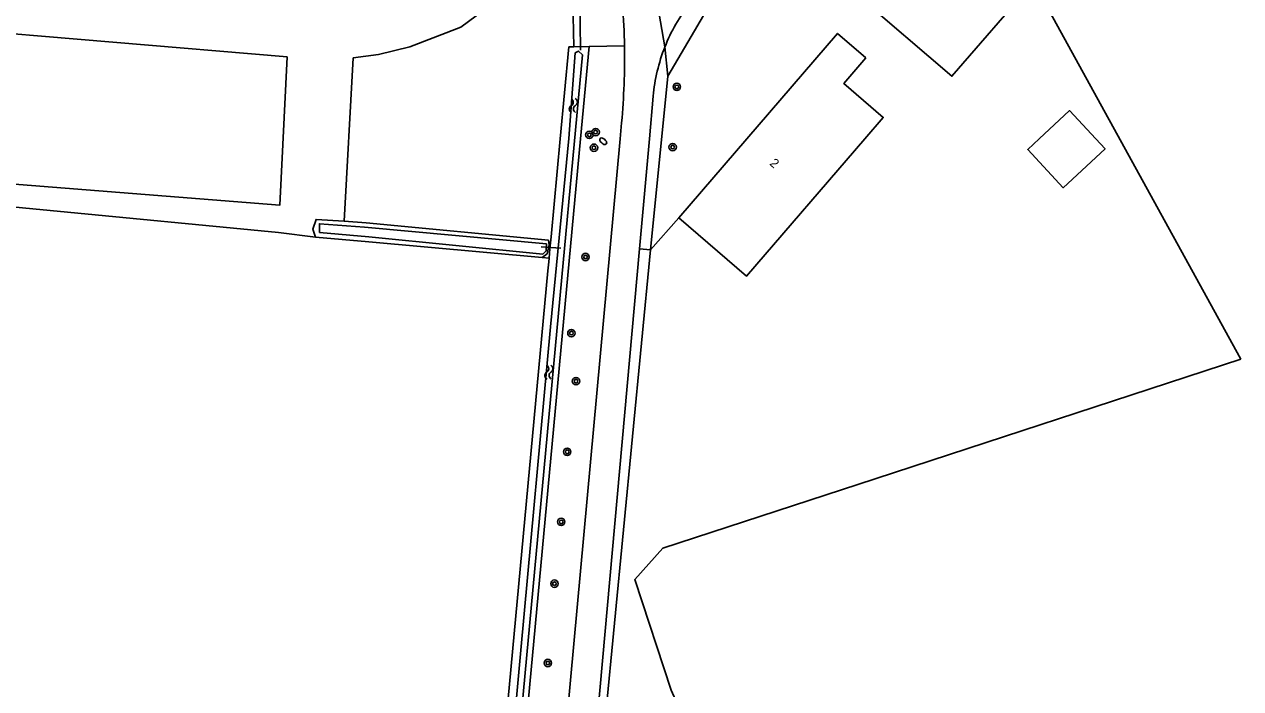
# Model space of a CAD drawing. Extents: x 136000 to 141000, y 400494 to 402006.
# Drawn here: x 138306.4 to 138437.7, y 400940.6 to 401012.4 of the extents above; entities that cross this region are included whole.
import ezdxf

# ---------------------------------------------------------------- set-up
doc = ezdxf.new("R2010")
doc.units = 0
for name, color, linetype in [('gg-afsc-draadraster', 7, 'Continuous'), ('gg-afsc-erfafscheiding', 7, 'Continuous'), ('gg-afsc-lijn draadraster', 7, 'Continuous'), ('gg-anno-huisnummerreeks BGT', 7, 'Continuous'), ('gg-bbg-gedigitaliseerde bebouwing', 7, 'Continuous'), ('gg-bbg-gedigitaliseerde bijgebouw', 7, 'Continuous'), ('gg-bbg-hoofdgebouw', 7, 'Continuous'), ('gg-knt-bronhoudergrens', 7, 'Continuous'), ('gg-knt-verharding', 7, 'Continuous'), ('gg-kntw-bovenkant insteek waterloop', 7, 'Continuous'), ('gg-kntw-waterlijn', 7, 'Continuous'), ('gg-kwrk-duiker nz buis', 7, 'Continuous'), ('gt-grn-groengrens', 7, 'Continuous'), ('gt-grn-weggrens', 7, 'Continuous'), ('gt-symb-boom', 7, 'Continuous'), ('gt-symb-brandkraan', 7, 'Continuous'), ('gt-symb-watersymbool', 7, 'Continuous')]:
    doc.layers.add(name, color=color, linetype=linetype)

# ---------------------------------------------------------------- blocks, each defined once
blk = doc.blocks.new('gt0-BOOM')
at = {"layer": 'gt-symb-boom'}
for radius in [0.4, 0.2]:
    blk.add_circle((0, 0), radius, dxfattribs=at)
blk = doc.blocks.new('gt0-BR')
at = {"layer": 'gt-symb-brandkraan'}
for centre, radius, start, end in [((-0.24, 0), 0.206, 107.5669, 252.4331), ((0.6, -2.66), 3, 106.892, 107.5669), ((0, -0.69), 0.938, 73.108, 106.892), ((-0.6, -2.66), 3, 72.4331, 73.108), ((0.24, 0), 0.206, 287.567, 72.4331), ((0.6, 2.66), 3, 252.4331, 253.108), ((0, 0.69), 0.938, 253.108, 286.8921), ((-0.6, 2.66), 3, 286.8921, 287.567)]:
    blk.add_arc(centre, radius, start, end, dxfattribs=at)
blk = doc.blocks.new('gt0-WA')
at = {"layer": 'gt-symb-watersymbool'}
for centre, start, end in [((-0.32, 0.02), 28.0725, 151.9275), ((0.43, 0.42), 208.0725, 331.9275), ((-0.32, -0.43), 28.0725, 151.9275), ((0.43, -0.03), 208.0725, 331.9275)]:
    blk.add_arc(centre, 0.425, start, end, dxfattribs=at)

msp = doc.modelspace()

# ---------------------------------------------------------------- linework, layer by layer
at = {"layer": 'gg-afsc-draadraster'}
msp.add_lwpolyline([(138398.44, 400891.01), (138397.02, 400893.92), (138376.24, 400940.42), (138372.29, 400952.39), (138375.33, 400955.75), (138396.38, 400962.65), (138437.74, 400976.2)], dxfattribs=at)
at = {"layer": 'gg-afsc-erfafscheiding'}
for p, q in [((138377.06, 400991.46), (138373.98, 400988.02)), ((138373.98, 400988.02), (138365.92, 400904.17))]:
    msp.add_line(p, q, dxfattribs=at)
at = {"layer": 'gg-afsc-lijn draadraster'}
msp.add_lwpolyline([(138398.44, 400891.01), (138397.02, 400893.92), (138376.24, 400940.42), (138372.29, 400952.39), (138375.33, 400955.75), (138396.38, 400962.65), (138437.74, 400976.2)], dxfattribs=at)
at = {"layer": 'gg-bbg-gedigitaliseerde bebouwing'}
for points in [[(138397.14, 401000), (138399.14, 401002.32), (138394.87, 401005.99), (138397.26, 401008.77)], [(138377.06, 400991.46), (138384.38, 400985.17), (138397.14, 401000)]]:
    msp.add_lwpolyline(points, dxfattribs=at)
at = {"layer": 'gg-bbg-gedigitaliseerde bijgebouw'}
for points in [[(138415.35, 401016.97), (138406.55, 401006.76), (138396.36, 401015.54)], [(138415.98, 401000), (138419.26, 401003.05), (138422.09, 401000)], [(138422.09, 401000), (138423.1, 400998.92), (138418.58, 400994.72), (138414.74, 400998.85), (138415.98, 401000)]]:
    msp.add_lwpolyline(points, dxfattribs=at)
at = {"layer": 'gg-bbg-hoofdgebouw'}
msp.add_line((138377.06, 400991.46), (138384.41, 401000), dxfattribs=at)
msp.add_lwpolyline([(138397.26, 401008.77), (138394.21, 401011.39), (138384.41, 401000)], dxfattribs=at)
at = {"layer": 'gg-knt-bronhoudergrens'}
for p, q in [((138415.35, 401016.97), (138437.74, 400976.2)), ((138365.7, 401009.94), (138365.62, 401014.92)), ((138340.92, 400991.09), (138341.88, 401008.77)), ((138362.29, 400987.16), (138363.04, 400987.09))]:
    msp.add_line(p, q, dxfattribs=at)
for points in [[(138140.61, 401009.51), (138233.43, 401000.78), (138333.97, 400992.84), (138334.74, 401008.86), (138278.22, 401013.61), (138280.15, 401033.12), (138281.06, 401043.62), (138148.45, 401055.44)], [(138341.88, 401008.77), (138344.6, 401009.11), (138348, 401009.93), (138353.51, 401012.08), (138356.68, 401014.42), (138360, 401017.62), (138363.6, 401022.61), (138363.97, 401023.34)], [(138337.8, 400989.36), (138333.8, 400989.89), (138284.45, 400994.65), (138217.25, 401000.07), (138216.91, 400998.39), (138216.13, 400998.46), (138123.99, 401007.29), (138109.01, 400988.9)]]:
    msp.add_lwpolyline(points, dxfattribs=at)
at = {"layer": 'gg-knt-verharding'}
for p, q in [((138374.29, 401004.62), (138373.87, 401000)), ((138370.71, 401000), (138370.87, 401001.74)), ((138370.71, 401000), (138362.05, 400905.58)), ((138373.87, 401000), (138372.81, 400988.13)), ((138372.81, 400988.13), (138367.68, 400931.13))]:
    msp.add_line(p, q, dxfattribs=at)
for centre, radius, start, end in [((138293.28, 401008.84), 77.91, 0.8797, 7.3957), ((138393.32, 401002.91), 19.11, 142.061, 158.4753), ((138293.51, 401008.86), 77.69, 354.7417, 0.869), ((138393.33, 401002.91), 19.12, 158.4757, 174.8833)]:
    msp.add_arc(centre, radius, start, end, dxfattribs=at)
at = {"layer": 'gg-kntw-bovenkant insteek waterloop'}
for p, q in [((138364.24, 401000), (138365.18, 401009.93)), ((138365.7, 401009.94), (138365.18, 401009.93)), ((138367.37, 401009.98), (138365.7, 401009.94)), ((138366.45, 401000), (138367.37, 401009.98)), ((138366.45, 401000), (138354.33, 400869.53)), ((138363.25, 400989.41), (138364.24, 401000)), ((138363.13, 400988.11), (138363.25, 400989.41)), ((138363.04, 400987.09), (138363.13, 400988.11)), ((138363, 400986.69), (138363.04, 400987.09)), ((138351.83, 400866.41), (138362.92, 400985.75)), ((138362.92, 400985.75), (138363, 400986.69))]:
    msp.add_line(p, q, dxfattribs=at)
for points in [[(138337.8, 400989.36), (138337.53, 400990.25), (138337.88, 400991.3), (138340.92, 400991.09)], [(138340.92, 400991.09), (138343.28, 400990.92), (138362.98, 400989.05)], [(138362.29, 400987.16), (138343.56, 400988.88), (138337.8, 400989.36)], [(138362.98, 400989.05), (138363.04, 400988.55), (138362.82, 400987.59), (138362.29, 400987.16)]]:
    msp.add_lwpolyline(points, dxfattribs=at)
at = {"layer": 'gg-kntw-waterlijn'}
for points in [[(138302.86, 400828.22), (138308.49, 400831.32), (138314.15, 400834.98), (138332.86, 400847.35), (138350.43, 400858.96), (138351.77, 400860.35), (138352.63, 400862.47), (138353.07, 400864.92), (138353.73, 400869.99), (138354.31, 400875.78), (138360.1, 400938.39), (138364.56, 400986.6), (138366.65, 401009.09), (138366.21, 401009.48), (138365.86, 401009.29)], [(138365.86, 401009.29), (138365.16, 401000.03), (138363.18, 400979.67), (138360, 400944.72), (138357.54, 400917.84), (138352.64, 400866.79), (138352.41, 400864.42), (138351.86, 400862.4), (138350.86, 400860.68), (138348.51, 400858.47), (138326.47, 400844.14), (138307.85, 400832.03), (138305.21, 400830.5)], [(138362.77, 400988.66), (138362.73, 400987.88), (138362.35, 400987.54), (138343.58, 400989.4), (138338.26, 400989.88), (138338.24, 400990.83), (138343.11, 400990.45), (138362.77, 400988.66)]]:
    msp.add_lwpolyline(points, dxfattribs=at)
at = {"layer": 'gg-kwrk-duiker nz buis'}
for p, q in [((138366.43, 401009.6), (138366.36, 401015.62)), ((138364.3, 400988.18), (138362.18, 400988.32))]:
    msp.add_line(p, q, dxfattribs=at)
at = {"layer": 'gt-grn-groengrens'}
for p, q in [((138367.37, 401009.98), (138371.19, 401010.04)), ((138375.55, 401009.93), (138375.88, 401006.77)), ((138373.98, 400988.02), (138375.88, 401006.77)), ((138373.98, 400988.02), (138372.81, 400988.13))]:
    msp.add_line(p, q, dxfattribs=at)
msp.add_lwpolyline([(138375.88, 401006.77), (138382.25, 401017.66), (138386.79, 401023.8)], dxfattribs=at)
at = {"layer": 'gt-grn-weggrens'}
msp.add_line((138375.55, 401009.93), (138372.95, 401024.75), dxfattribs=at)

# ---------------------------------------------------------------- block references
at = {"layer": 'gt-symb-boom'}
for p in [(138376.84, 401005.62), (138367.39, 401000.43), (138368.07, 401000.73), (138367.89, 400999.04), (138376.39, 400999.11), (138366.98, 400987.23), (138365.45, 400979), (138365.95, 400973.81), (138365, 400966.17), (138364.35, 400958.6), (138363.62, 400951.92), (138362.91, 400943.35)]:
    msp.add_blockref('gt0-BOOM', p, dxfattribs=at)
at = {"layer": 'gt-symb-brandkraan', "rotation": -41.55261314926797}
msp.add_blockref('gt0-BR', (138368.89, 400999.74), dxfattribs=at)
at = {"layer": 'gt-symb-watersymbool'}
for p, rotation in [((138365.66, 401003.54), 91.83467292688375), ((138363.02, 400974.73), 92.52190794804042)]:
    msp.add_blockref('gt0-WA', p, dxfattribs=dict(at, rotation=rotation))

# ---------------------------------------------------------------- texts
at = {"layer": 'gg-anno-huisnummerreeks BGT'}
msp.add_text('2', height=1, rotation=319.3, dxfattribs=at).set_placement((138386.79, 400997.24))

doc.saveas('drawing.dxf')
